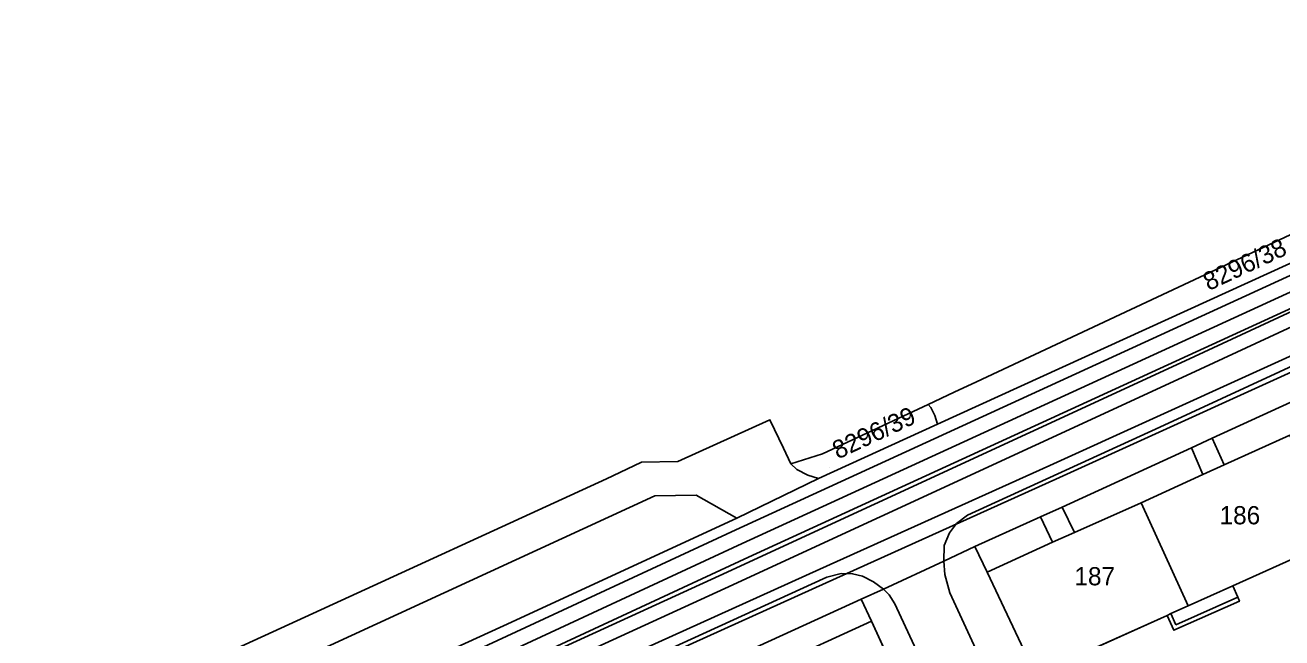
# Model space of a CAD drawing. Extents: x -264070 to -262271, y -1238894 to -1238141.
# Drawn here: x -263532.4 to -263394.3, y -1238396.1 to -1238328.8 of the extents above; entities that cross this region are included whole.
import ezdxf

# ---------------------------------------------------------------- set-up
doc = ezdxf.new("R2010")
doc.units = 0
for name, color, linetype in [('body_kn', 7, 'Continuous'), ('katuz_linie', 7, 'Continuous'), ('kladpar_druhypozemkov', 7, 'Continuous'), ('kladpar_hranice', 7, 'Continuous'), ('kladpar_parcelnecisla', 7, 'Continuous'), ('kladpar_plochy', 7, 'Continuous'), ('tarchy_linie', 7, 'Continuous'), ('zappar_hrandruhpozemk', 7, 'Continuous'), ('zuob_linie', 7, 'Continuous'), ('zuob_plochy', 7, 'Continuous')]:
    doc.layers.add(name, color=color, linetype=linetype)

msp = doc.modelspace()

# ---------------------------------------------------------------- linework, layer by layer
at = {"layer": 'body_kn'}
for p, q in [((-263404.92, -1238365.65), (-263404.92, -1238365.65)), ((-263427.85, -1238367.96), (-263427.85, -1238367.96)), ((-263404.28, -1238367.05), (-263404.28, -1238367.05)), ((-263430.29, -1238369.1), (-263430.29, -1238369.1)), ((-263433.14, -1238370.43), (-263433.14, -1238370.43)), ((-263433.14, -1238370.43), (-263433.14, -1238370.43)), ((-263432.88, -1238370.77), (-263432.88, -1238370.77)), ((-263450.55, -1238372.11), (-263450.55, -1238372.11)), ((-263432.42, -1238371.65), (-263432.42, -1238371.65)), ((-263432.12, -1238372.59), (-263432.12, -1238372.59)), ((-263407.71, -1238372.92), (-263407.71, -1238372.92)), ((-263449.05, -1238375.25), (-263449.05, -1238375.25)), ((-263404.23, -1238375.21), (-263404.23, -1238375.21)), ((-263401.94, -1238374.14), (-263401.94, -1238374.14)), ((-263460.69, -1238376.7), (-263460.69, -1238376.7)), ((-263444.79, -1238375.86), (-263444.79, -1238375.86)), ((-263467.05, -1238377.92), (-263467.05, -1238377.92)), ((-263464.65, -1238376.78), (-263464.65, -1238376.78)), ((-263448.24, -1238376.95), (-263448.24, -1238376.95)), ((-263447.6, -1238377.58), (-263447.6, -1238377.58)), ((-263419.8, -1238377.15), (-263419.8, -1238377.15)), ((-263400.64, -1238377.05), (-263400.64, -1238377.05)), ((-263468.52, -1238378.6), (-263468.52, -1238378.6)), ((-263446.38, -1238378.21), (-263446.38, -1238378.21)), ((-263445.22, -1238378.56), (-263445.22, -1238378.56)), ((-263419.12, -1238378.65), (-263419.12, -1238378.65)), ((-263402.96, -1238378.11), (-263402.96, -1238378.11)), ((-263402.96, -1238378.11), (-263402.96, -1238378.11)), ((-263463.2, -1238380.46), (-263463.2, -1238380.46)), ((-263458.66, -1238380.4), (-263458.66, -1238380.4)), ((-263418.43, -1238381.71), (-263418.43, -1238381.71)), ((-263409.73, -1238381.24), (-263409.73, -1238381.24)), ((-263409.73, -1238381.24), (-263409.73, -1238381.24)), ((-263454.17, -1238382.94), (-263454.17, -1238382.94)), ((-263454.17, -1238382.94), (-263454.17, -1238382.94)), ((-263430.03, -1238383.51), (-263430.03, -1238383.51)), ((-263428.83, -1238382.58), (-263428.83, -1238382.58)), ((-263420.81, -1238382.77), (-263420.81, -1238382.77)), ((-263420.81, -1238382.77), (-263420.81, -1238382.77)), ((-263454.28, -1238384.21), (-263454.28, -1238384.21)), ((-263430.81, -1238384.55), (-263430.81, -1238384.55)), ((-263417.07, -1238384.49), (-263417.07, -1238384.49)), ((-263453.59, -1238385.71), (-263453.59, -1238385.71)), ((-263431.39, -1238385.92), (-263431.39, -1238385.92)), ((-263428.02, -1238386.05), (-263428.02, -1238386.05)), ((-263428.02, -1238386.05), (-263428.02, -1238386.05)), ((-263419.5, -1238385.56), (-263419.5, -1238385.56)), ((-263419.5, -1238385.56), (-263419.5, -1238385.56)), ((-263452.9, -1238387.21), (-263452.9, -1238387.21)), ((-263431.45, -1238387.66), (-263431.45, -1238387.66)), ((-263431.45, -1238387.66), (-263431.45, -1238387.66)), ((-263445.05, -1238388.54), (-263445.05, -1238388.54)), ((-263442.71, -1238388.99), (-263442.71, -1238388.99)), ((-263441.47, -1238389.03), (-263441.47, -1238389.03)), ((-263431.32, -1238389.1), (-263431.32, -1238389.1)), ((-263426.69, -1238388.84), (-263426.69, -1238388.84)), ((-263456.13, -1238389.25), (-263456.13, -1238389.25)), ((-263444.37, -1238390.04), (-263444.37, -1238390.04)), ((-263444.3, -1238389.39), (-263444.3, -1238389.39)), ((-263440.37, -1238389.31), (-263440.37, -1238389.31)), ((-263439.15, -1238389.91), (-263439.15, -1238389.91)), ((-263399.68, -1238390.35), (-263399.68, -1238390.35)), ((-263399.68, -1238390.35), (-263399.68, -1238390.35)), ((-263455.49, -1238390.65), (-263455.49, -1238390.65)), ((-263440.52, -1238391.82), (-263440.52, -1238391.82)), ((-263438.05, -1238390.73), (-263438.05, -1238390.73)), ((-263438.05, -1238390.73), (-263438.05, -1238390.73)), ((-263437.45, -1238391.34), (-263437.45, -1238391.34)), ((-263430.76, -1238391.13), (-263430.76, -1238391.13)), ((-263399.14, -1238391.6), (-263399.14, -1238391.6)), ((-263399.14, -1238391.6), (-263399.14, -1238391.6)), ((-263436.82, -1238392.33), (-263436.82, -1238392.33)), ((-263404.6, -1238392.56), (-263404.6, -1238392.56)), ((-263398.95, -1238392.05), (-263398.95, -1238392.05)), ((-263502.54, -1238394.19), (-263502.54, -1238394.19)), ((-263439.4, -1238394.24), (-263439.4, -1238394.24)), ((-263406.89, -1238393.6), (-263406.89, -1238393.6)), ((-263406.47, -1238393.4), (-263406.47, -1238393.4)), ((-263405.95, -1238394.64), (-263405.95, -1238394.64)), ((-263479.84, -1238394.75), (-263479.84, -1238394.75)), ((-263406.16, -1238395.24), (-263406.16, -1238395.24))]:
    msp.add_line(p, q, dxfattribs=at)
at = {"layer": 'katuz_linie'}
msp.add_lwpolyline([(-263622.11, -1238448.88), (-263524.87, -1238404.43), (-263502.54, -1238394.19), (-263468.52, -1238378.6), (-263467.05, -1238377.92), (-263464.65, -1238376.78), (-263460.69, -1238376.7), (-263450.55, -1238372.11), (-263449.05, -1238375.25), (-263448.24, -1238376.95), (-263444.79, -1238375.86), (-263433.14, -1238370.43), (-263430.29, -1238369.1), (-263427.85, -1238367.96), (-263393.36, -1238351.8)], dxfattribs=at)
at = {"layer": 'kladpar_druhypozemkov'}
for p, q in [((-263403.56, -1238359.02), (-263403.56, -1238359.02)), ((-263444.01, -1238377.31), (-263444.01, -1238377.31)), ((-263398.91, -1238381.48), (-263398.91, -1238381.48)), ((-263414.7, -1238388.14), (-263414.7, -1238388.14))]:
    msp.add_line(p, q, dxfattribs=at)
at = {"layer": 'kladpar_hranice'}
msp.add_line((-263439.4, -1238394.24), (-263406.05, -1238466.82), dxfattribs=at)
for points in [[(-263622.11, -1238448.88), (-263524.87, -1238404.43), (-263502.54, -1238394.19), (-263468.52, -1238378.6), (-263467.05, -1238377.92), (-263464.65, -1238376.78), (-263460.69, -1238376.7), (-263450.55, -1238372.11), (-263449.05, -1238375.25), (-263448.24, -1238376.95), (-263447.6, -1238377.58), (-263446.38, -1238378.21), (-263445.22, -1238378.56), (-263432.12, -1238372.59), (-263370.5, -1238344.51)], [(-263370.5, -1238344.51), (-263432.12, -1238372.59), (-263432.42, -1238371.65), (-263432.88, -1238370.77), (-263433.14, -1238370.43), (-263430.29, -1238369.1), (-263427.85, -1238367.96), (-263393.36, -1238351.8)], [(-263433.14, -1238370.43), (-263432.88, -1238370.77), (-263432.42, -1238371.65), (-263432.12, -1238372.59), (-263445.22, -1238378.56), (-263446.38, -1238378.21), (-263447.6, -1238377.58), (-263448.24, -1238376.95), (-263444.79, -1238375.86), (-263433.14, -1238370.43)], [(-263393.39, -1238373.8), (-263400.64, -1238377.05), (-263402.96, -1238378.11), (-263409.73, -1238381.24), (-263417.07, -1238384.49), (-263419.5, -1238385.56), (-263426.69, -1238388.84), (-263428.02, -1238386.05), (-263431.45, -1238387.66), (-263438.05, -1238390.73), (-263440.52, -1238391.82), (-263451.66, -1238396.9), (-263468.15, -1238404.43), (-263470.58, -1238405.55), (-263493.11, -1238415.76), (-263495.75, -1238416.97), (-263518.23, -1238427.19), (-263520.86, -1238428.4), (-263537.75, -1238436.14)], [(-263402.96, -1238378.11), (-263400.64, -1238377.05), (-263393.39, -1238373.8), (-263388.12, -1238385.16), (-263386.55, -1238384.45), (-263386.28, -1238384.33), (-263385.55, -1238385.98), (-263392.33, -1238389.02), (-263392.53, -1238388.57), (-263393.06, -1238387.38), (-263399.68, -1238390.35), (-263399.14, -1238391.6), (-263398.95, -1238392.05), (-263406.16, -1238395.24), (-263406.89, -1238393.6), (-263406.47, -1238393.4), (-263404.6, -1238392.56), (-263409.73, -1238381.24), (-263402.96, -1238378.11)], [(-263409.73, -1238381.24), (-263404.6, -1238392.56), (-263406.47, -1238393.4), (-263406.89, -1238393.6), (-263421.35, -1238400.1), (-263426.69, -1238388.84), (-263419.5, -1238385.56), (-263417.07, -1238384.49), (-263409.73, -1238381.24)], [(-263406.05, -1238466.82), (-263439.4, -1238394.24), (-263440.52, -1238391.82), (-263438.05, -1238390.73), (-263431.45, -1238387.66), (-263428.02, -1238386.05), (-263426.69, -1238388.84), (-263421.35, -1238400.1)], [(-263421.35, -1238400.1), (-263406.89, -1238393.6), (-263406.16, -1238395.24), (-263398.95, -1238392.05), (-263399.14, -1238391.6), (-263399.68, -1238390.35), (-263393.06, -1238387.38)], [(-263406.05, -1238466.82), (-263406, -1238466.94), (-263414.72, -1238470.22), (-263416.14, -1238466.65), (-263417.47, -1238463.31), (-263418.83, -1238459.93), (-263420.12, -1238456.68), (-263426.11, -1238459), (-263450.61, -1238399.35), (-263451.66, -1238396.9), (-263440.52, -1238391.82), (-263439.4, -1238394.24)]]:
    msp.add_lwpolyline(points, dxfattribs=at)
at = {"layer": 'kladpar_plochy'}
for p, q in [((-263399.68, -1238390.35), (-263393.06, -1238387.38)), ((-263399.14, -1238391.6), (-263399.68, -1238390.35)), ((-263451.66, -1238396.9), (-263440.52, -1238391.82)), ((-263440.52, -1238391.82), (-263439.4, -1238394.24)), ((-263398.95, -1238392.05), (-263399.14, -1238391.6)), ((-263406.16, -1238395.24), (-263398.95, -1238392.05)), ((-263439.4, -1238394.24), (-263406.05, -1238466.82)), ((-263421.35, -1238400.1), (-263406.89, -1238393.6)), ((-263406.89, -1238393.6), (-263406.16, -1238395.24))]:
    msp.add_line(p, q, dxfattribs=at)
for points in [[(-263622.11, -1238448.88), (-263524.87, -1238404.43), (-263502.54, -1238394.19), (-263468.52, -1238378.6), (-263467.05, -1238377.92), (-263464.65, -1238376.78), (-263460.69, -1238376.7), (-263450.55, -1238372.11), (-263449.05, -1238375.25), (-263448.24, -1238376.95), (-263447.6, -1238377.58), (-263446.38, -1238378.21), (-263445.22, -1238378.56), (-263432.12, -1238372.59), (-263370.5, -1238344.51)], [(-263370.5, -1238344.51), (-263432.12, -1238372.59), (-263432.42, -1238371.65), (-263432.88, -1238370.77), (-263433.14, -1238370.43), (-263430.29, -1238369.1), (-263427.85, -1238367.96), (-263393.36, -1238351.8)], [(-263393.39, -1238373.8), (-263400.64, -1238377.05), (-263402.96, -1238378.11), (-263409.73, -1238381.24), (-263417.07, -1238384.49), (-263419.5, -1238385.56), (-263426.69, -1238388.84), (-263428.02, -1238386.05), (-263431.45, -1238387.66), (-263438.05, -1238390.73), (-263440.52, -1238391.82), (-263451.66, -1238396.9), (-263468.15, -1238404.43), (-263470.58, -1238405.55), (-263493.11, -1238415.76), (-263495.75, -1238416.97), (-263518.23, -1238427.19), (-263520.86, -1238428.4), (-263537.75, -1238436.14)], [(-263406.05, -1238466.82), (-263439.4, -1238394.24), (-263440.52, -1238391.82), (-263438.05, -1238390.73), (-263431.45, -1238387.66), (-263428.02, -1238386.05), (-263426.69, -1238388.84), (-263421.35, -1238400.1)]]:
    msp.add_lwpolyline(points, dxfattribs=at)
for points in [[(-263433.14, -1238370.43), (-263432.88, -1238370.77), (-263432.42, -1238371.65), (-263432.12, -1238372.59), (-263445.22, -1238378.56), (-263446.38, -1238378.21), (-263447.6, -1238377.58), (-263448.24, -1238376.95), (-263444.79, -1238375.86)], [(-263402.96, -1238378.11), (-263400.64, -1238377.05), (-263393.39, -1238373.8), (-263388.12, -1238385.16), (-263386.55, -1238384.45), (-263386.28, -1238384.33), (-263385.55, -1238385.98), (-263392.33, -1238389.02), (-263392.53, -1238388.57), (-263393.06, -1238387.38), (-263399.68, -1238390.35), (-263399.14, -1238391.6), (-263398.95, -1238392.05), (-263406.16, -1238395.24), (-263406.89, -1238393.6), (-263406.47, -1238393.4), (-263404.6, -1238392.56), (-263409.73, -1238381.24)], [(-263409.73, -1238381.24), (-263404.6, -1238392.56), (-263406.47, -1238393.4), (-263406.89, -1238393.6), (-263421.35, -1238400.1), (-263426.69, -1238388.84), (-263419.5, -1238385.56), (-263417.07, -1238384.49)]]:
    msp.add_lwpolyline(points, close=True, dxfattribs=at)
at = {"layer": 'tarchy_linie'}
for points in [[(-264057.8, -1238661.22), (-263991.75, -1238634.81), (-263953.59, -1238615.83), (-263902.45, -1238592.17), (-263894.88, -1238589.22), (-263890.52, -1238587.61), (-263805.72, -1238548.49), (-263694.23, -1238497.41), (-263693.7, -1238498.42), (-263678.65, -1238491.83), (-263679.23, -1238490.22), (-263678.17, -1238489.62), (-263617.23, -1238461.76), (-263560.94, -1238435.5), (-263453.59, -1238385.71), (-263376.05, -1238350.16), (-263329.88, -1238328.77)], [(-264056.86, -1238661.79), (-263955.03, -1238615.7), (-263902.06, -1238590.93), (-263806.02, -1238547.49), (-263797.07, -1238543.46), (-263795.62, -1238546.45), (-263792.71, -1238545.26), (-263745.75, -1238523.77), (-263687.85, -1238496.76), (-263647.2, -1238478.29), (-263550.85, -1238434.28), (-263455.49, -1238390.65), (-263404.28, -1238367.05), (-263358.16, -1238345.65), (-263328.12, -1238332.27)], [(-263932.09, -1238607.52), (-263895.89, -1238591.28), (-263861.61, -1238576.56), (-263827.46, -1238561.85), (-263793.34, -1238547.55), (-263780.97, -1238541.82), (-263758.17, -1238531.52), (-263719.48, -1238513.81), (-263691.77, -1238500.91), (-263677.76, -1238494.67), (-263636.19, -1238475.69), (-263619.38, -1238467.98), (-263592.72, -1238455.89), (-263548.26, -1238435.63), (-263506.75, -1238416.44), (-263445.05, -1238388.54), (-263419.8, -1238377.15), (-263374.36, -1238356.49), (-263352.57, -1238346.28), (-263328.15, -1238332.21)], [(-263375.34, -1238351.65), (-263452.9, -1238387.21), (-263542.41, -1238428.73), (-263456.13, -1238389.25), (-263404.92, -1238365.65), (-263358.81, -1238344.25)], [(-263561.63, -1238434), (-263454.28, -1238384.21), (-263378.2, -1238349.33)], [(-263373.68, -1238357.99), (-263419.12, -1238378.65), (-263444.37, -1238390.04), (-263506.06, -1238417.94), (-263546.1, -1238436.46)]]:
    msp.add_lwpolyline(points, dxfattribs=at)
at = {"layer": 'zappar_hrandruhpozemk'}
for p, q in [((-263381.08, -1238360.65), (-263407.71, -1238372.92)), ((-263401.94, -1238374.14), (-263387.95, -1238367.74)), ((-263418.43, -1238381.71), (-263404.23, -1238375.21)), ((-263404.23, -1238375.21), (-263401.94, -1238374.14)), ((-263404.23, -1238375.21), (-263402.96, -1238378.11)), ((-263401.94, -1238374.14), (-263400.64, -1238377.05)), ((-263463.2, -1238380.46), (-263501.63, -1238398.17)), ((-263420.81, -1238382.77), (-263418.43, -1238381.71)), ((-263418.43, -1238381.71), (-263417.07, -1238384.49)), ((-263428.02, -1238386.05), (-263420.81, -1238382.77)), ((-263419.5, -1238385.56), (-263420.81, -1238382.77)), ((-263399.68, -1238390.35), (-263404.6, -1238392.56)), ((-263430.76, -1238391.13), (-263411.35, -1238433.43)), ((-263399.14, -1238391.6), (-263405.95, -1238394.64)), ((-263450.61, -1238399.35), (-263439.4, -1238394.24)), ((-263405.95, -1238394.64), (-263406.47, -1238393.4)), ((-263499.13, -1238403.54), (-263479.84, -1238394.75))]:
    msp.add_line(p, q, dxfattribs=at)
for points in [[(-263407.71, -1238372.92), (-263428.83, -1238382.58), (-263430.03, -1238383.51), (-263430.81, -1238384.55), (-263431.39, -1238385.92), (-263431.45, -1238387.66)], [(-263479.84, -1238394.75), (-263454.17, -1238382.94), (-263445.22, -1238378.56)], [(-263454.17, -1238382.94), (-263458.66, -1238380.4), (-263463.2, -1238380.46)], [(-263431.45, -1238387.66), (-263431.32, -1238389.1), (-263430.76, -1238391.13)], [(-263438.05, -1238390.73), (-263439.15, -1238389.91), (-263440.37, -1238389.31), (-263441.47, -1238389.03), (-263442.71, -1238388.99), (-263444.3, -1238389.39), (-263468.2, -1238400.3)], [(-263438.05, -1238390.73), (-263437.45, -1238391.34), (-263436.82, -1238392.33), (-263423.1, -1238421.9)]]:
    msp.add_lwpolyline(points, dxfattribs=at)
at = {"layer": 'zuob_linie'}
msp.add_lwpolyline([(-263622.11, -1238448.88), (-263524.87, -1238404.43), (-263502.54, -1238394.19), (-263468.52, -1238378.6), (-263467.05, -1238377.92), (-263464.65, -1238376.78), (-263460.69, -1238376.7), (-263450.55, -1238372.11), (-263449.05, -1238375.25), (-263448.24, -1238376.95), (-263444.79, -1238375.86), (-263433.14, -1238370.43), (-263430.29, -1238369.1), (-263427.85, -1238367.96), (-263393.36, -1238351.8)], dxfattribs=at)
at = {"layer": 'zuob_plochy'}
msp.add_lwpolyline([(-263622.11, -1238448.88), (-263524.87, -1238404.43), (-263502.54, -1238394.19), (-263468.52, -1238378.6), (-263467.05, -1238377.92), (-263464.65, -1238376.78), (-263460.69, -1238376.7), (-263450.55, -1238372.11), (-263449.05, -1238375.25), (-263448.24, -1238376.95), (-263444.79, -1238375.86), (-263433.14, -1238370.43), (-263430.29, -1238369.1), (-263427.85, -1238367.96), (-263393.36, -1238351.8)], dxfattribs=at)

# ---------------------------------------------------------------- texts
at = {"layer": 'kladpar_parcelnecisla'}
for s, p in [('8296/38', (-263402.33, -1238357.99)), ('8296/39', (-263443.09, -1238376.49))]:
    msp.add_text(s, height=2, rotation=25, dxfattribs=at).set_placement(p)
for s, p in [('186', (-263401.13, -1238383.6)), ('187', (-263417.08, -1238390.3))]:
    msp.add_text(s, height=2, dxfattribs=at).set_placement(p)

doc.saveas('drawing.dxf')
